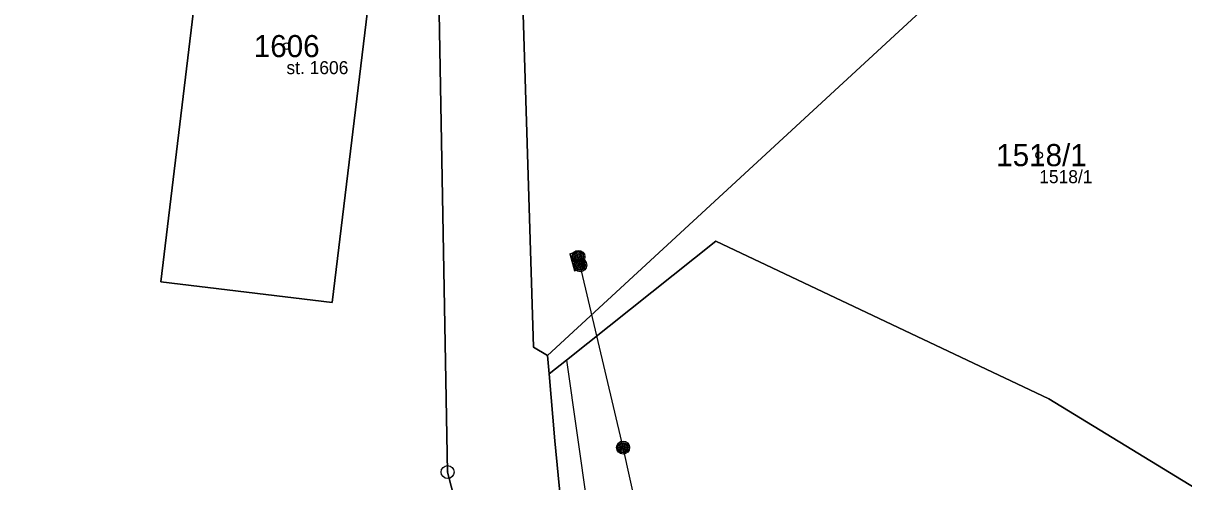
# Model space of a CAD drawing. Extents: x -653098 to -649479, y -997642 to -992666.
# Drawn here: x -650820.3 to -650731.1, y -995896.9 to -995861.6 of the extents above; entities that cross this region are included whole.
import ezdxf

# ---------------------------------------------------------------- set-up
doc = ezdxf.new("R2010")
doc.units = 0
for name, color, linetype in [('Definiční body', 7, 'Continuous'), ('Hranice parcel', 7, 'Continuous'), ('Parcelní čísla', 7, 'Continuous'), ('Polygon budovy', 7, 'Continuous'), ('Polygon parcely', 7, 'Continuous'), ('Poz předměty', 7, 'Continuous'), ('Vnitřní kresba', 7, 'Continuous'), ('Značky bodu BP', 7, 'Continuous')]:
    doc.layers.add(name, color=color, linetype=linetype)

msp = doc.modelspace()

# ---------------------------------------------------------------- linework, layer by layer
at = {"layer": 'Definiční body'}
for centre in [(-650800.02, -995863.37), (-650742.16, -995871.75)]:
    msp.add_circle(centre, 0.25, dxfattribs=at)
at = {"layer": 'Hranice parcel'}
msp.add_line((-650779.83, -995888.57), (-650779.95, -995887.14), dxfattribs=at)
for points in [[(-650779.95, -995887.14), (-650781.04, -995886.51), (-650782.4, -995842.75), (-650781.8, -995812.24)], [(-650805.8, -995849.36), (-650809.68, -995881.48), (-650796.5, -995883.08), (-650792.3, -995848.36)], [(-650785.66, -995903.65), (-650787.63, -995896.11), (-650788.51, -995848.08)], [(-650779.95, -995887.14), (-650748.35, -995857.98), (-650734.82, -995854.65)], [(-650779.83, -995888.57), (-650778.49, -995887.5), (-650767.02, -995878.36), (-650741.41, -995890.48), (-650725.76, -995900.04), (-650723.04, -995901.81)], [(-650777.12, -995909.6), (-650778.59, -995901.88), (-650779.4, -995893.71), (-650779.83, -995888.57)]]:
    msp.add_lwpolyline(points, dxfattribs=at)
at = {"layer": 'Polygon budovy'}
msp.add_lwpolyline([(-650809.68, -995881.48), (-650796.5, -995883.08), (-650792.3, -995848.36), (-650791.34, -995840.41), (-650804.52, -995838.81), (-650805.8, -995849.36)], close=True, dxfattribs=at)
at = {"layer": 'Polygon parcely'}
for points in [[(-650748.35, -995857.98), (-650734.82, -995854.65), (-650740.65, -995819.84), (-650732.56, -995818.72), (-650731.47, -995825.24), (-650732.03, -995808.1), (-650731.14, -995791.06), (-650759.24, -995810.37), (-650768.95, -995813.02), (-650779.2, -995812.4), (-650781.8, -995812.24), (-650782.4, -995842.75), (-650781.04, -995886.51), (-650779.95, -995887.14)], [(-650804.52, -995838.81), (-650805.8, -995849.36), (-650809.68, -995881.48), (-650796.5, -995883.08), (-650792.3, -995848.36), (-650791.34, -995840.41)], [(-650879.84, -995898.82), (-650869.85, -995901.52), (-650833.49, -995920.64), (-650785.66, -995903.65), (-650787.63, -995896.11), (-650788.51, -995848.08), (-650792.3, -995848.36), (-650796.5, -995883.08), (-650809.68, -995881.48), (-650805.8, -995849.36), (-650905.93, -995856.75), (-650904.57, -995874.21), (-650904.16, -995874.89), (-650895.36, -995883.24), (-650891.75, -995881.62), (-650891.18, -995882.15), (-650892.76, -995886.21), (-650884.04, -995893.98), (-650882.41, -995897.7)], [(-650741.41, -995890.48), (-650725.76, -995900.04), (-650723.04, -995901.81), (-650729.79, -995876.77), (-650730.54, -995853.93), (-650734.82, -995854.65), (-650748.35, -995857.98), (-650779.95, -995887.14), (-650779.83, -995888.57), (-650778.49, -995887.5), (-650767.02, -995878.36)], [(-650717.25, -995923.3), (-650720.69, -995926.49), (-650741.15, -995904.32), (-650734.42, -995898.1), (-650719.76, -995913.99), (-650723.04, -995901.81), (-650725.76, -995900.04), (-650741.41, -995890.48), (-650767.02, -995878.36), (-650778.49, -995887.5), (-650779.83, -995888.57), (-650779.4, -995893.71), (-650778.59, -995901.88), (-650777.12, -995909.6), (-650774.83, -995913.44), (-650750.26, -995903.06), (-650726.71, -995934.61), (-650716.98, -995947.13), (-650715.57, -995948.99), (-650711.2, -995945.71), (-650711.89, -995943.16)]]:
    msp.add_lwpolyline(points, close=True, dxfattribs=at)
for points in [[(-650744.37, -995954.02), (-650747.15, -995951.05), (-650754.66, -995941.37), (-650767.55, -995925.18), (-650768.46, -995924), (-650774, -995916.82), (-650777.12, -995909.6), (-650778.59, -995901.88), (-650779.4, -995893.71), (-650779.83, -995888.57), (-650779.95, -995887.14), (-650781.04, -995886.51), (-650782.4, -995842.75)], [(-650788.51, -995848.08), (-650787.63, -995896.11), (-650785.66, -995903.65), (-650782.01, -995915.56), (-650779.99, -995919.11), (-650775.85, -995924.37), (-650759.76, -995945.53), (-650755.29, -995951.85)]]:
    msp.add_lwpolyline(points, dxfattribs=at)
at = {"layer": 'Poz předměty'}
for p, q in [((-650777.44, -995880.21), (-650777.58, -995879.57)), ((-650774.14, -995894.23), (-650777.44, -995880.21)), ((-650770.13, -995912.17), (-650774.14, -995894.23))]:
    msp.add_line(p, q, dxfattribs=at)
for centre, radius in [((-650777.583, -995879.57), 0.5), ((-650777.583, -995879.57), 0.4), ((-650777.443, -995880.21), 0.5), ((-650777.583, -995879.57), 0.3), ((-650777.443, -995880.21), 0.4), ((-650777.583, -995879.57), 0.2), ((-650777.443, -995880.21), 0.3), ((-650777.583, -995879.57), 0.1), ((-650777.443, -995880.21), 0.2), ((-650777.443, -995880.21), 0.1), ((-650774.143, -995894.23), 0.5), ((-650774.143, -995894.23), 0.4), ((-650774.143, -995894.23), 0.3), ((-650774.143, -995894.23), 0.2), ((-650774.143, -995894.23), 0.1)]:
    msp.add_circle(centre, radius, dxfattribs=at)
at = {"layer": 'Vnitřní kresba'}
for p, q in [((-650778.25, -995879.33), (-650777.51, -995879.11)), ((-650778.25, -995879.33), (-650777.89, -995880.65)), ((-650777.51, -995879.11), (-650777.15, -995880.43)), ((-650777.89, -995880.65), (-650777.15, -995880.43)), ((-650778.49, -995887.5), (-650774.83, -995913.44))]:
    msp.add_line(p, q, dxfattribs=at)
at = {"layer": 'Značky bodu BP'}
for radius in [0.5, 0.0303]:
    msp.add_circle((-650787.63, -995896.11), radius, dxfattribs=at)

# ---------------------------------------------------------------- texts
at = {"layer": 'Definiční body'}
for s, p in [('st. 1606', (-650800.02, -995865.526)), ('1518/1', (-650742.16, -995873.906))]:
    msp.add_text(s, height=1, dxfattribs=at).set_placement(p)
at = {"layer": 'Parcelní čísla'}
for s, p in [('1606', (-650802.527, -995864.22)), ('1518/1', (-650745.465, -995872.6))]:
    msp.add_text(s, height=1.7, dxfattribs=at).set_placement(p)

doc.saveas('drawing.dxf')
